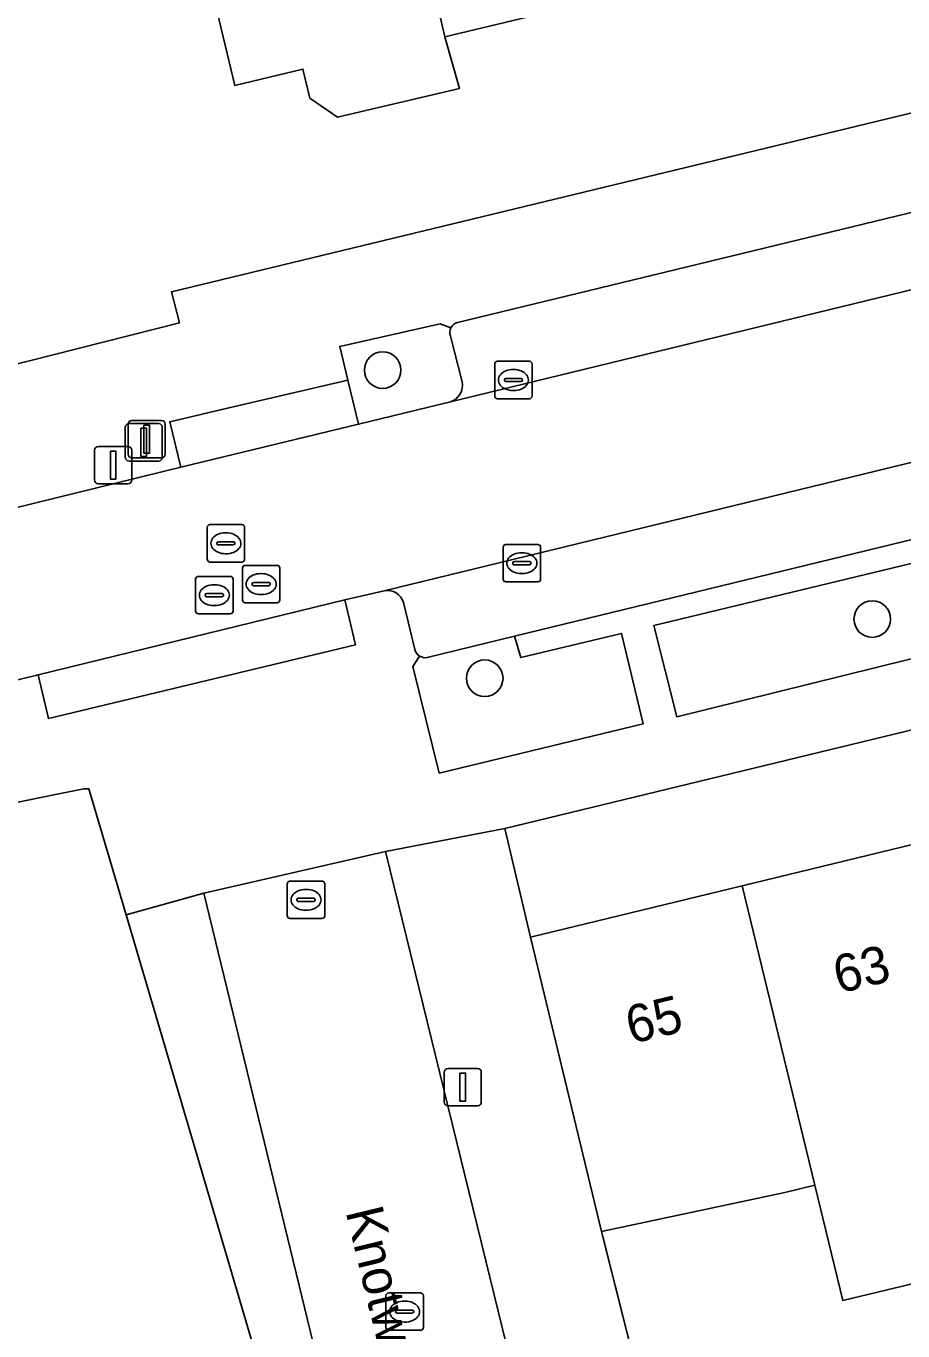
# Model space of a CAD drawing. Extents: x 159716 to 160783, y 383290 to 384031.
# Drawn here: x 160206.79 to 160230.23, y 383545.8 to 383580.67 of the extents above; entities that cross this region are included whole.
import ezdxf

# ---------------------------------------------------------------- set-up
doc = ezdxf.new("R2010")
doc.units = 0
for name, color, linetype in [('IMGEO_Boom', 7, 'Continuous'), ('IMGEO_Erf', 7, 'Continuous'), ('IMGEO_Groenvoorziening', 7, 'Continuous'), ('IMGEO_Kolk', 7, 'Continuous'), ('IMGEO_Lichtmast', 7, 'Continuous'), ('IMGEO_Muur', 7, 'Continuous'), ('IMGEO_Openbare_ruimte_label', 7, 'Continuous'), ('IMGEO_Pand', 7, 'Continuous'), ('IMGEO_Pand_nummerreeks', 7, 'Continuous'), ('IMGEO_Parkeervlak_open', 7, 'Continuous'), ('IMGEO_Rijbaan_lokaal_open', 7, 'Continuous'), ('IMGEO_Rioolput', 7, 'Continuous'), ('IMGEO_Voetpad_open', 7, 'Continuous')]:
    doc.layers.add(name, color=color, linetype=linetype)

msp = doc.modelspace()

# ---------------------------------------------------------------- linework, layer by layer
at = {"layer": 'IMGEO_Boom'}
for centre in [(160216.318, 383571.472), (160229.407, 383564.82), (160219.047, 383563.239)]:
    msp.add_circle(centre, 0.489, dxfattribs=at)
at = {"layer": 'IMGEO_Erf'}
for points in [[(160170.858, 383596.802), (160177.031, 383577.927), (160180.862, 383565.396), (160205.458, 383571.364), (160210.886, 383572.735), (160210.673, 383573.568), (160248.382, 383582.689)], [(160223.457, 383581.7), (160217.983, 383580.38), (160218.37, 383579.001), (160215.109, 383578.228), (160214.375, 383578.74), (160214.188, 383579.516), (160212.366, 383579.08), (160210.496, 383586.886)], [(160258.339, 383571.813), (160253.089, 383570.307), (160253.749, 383567.499), (160219.583, 383559.225), (160220.268, 383556.319), (160225.932, 383557.692), (160231.433, 383559.025), (160236.936, 383560.359), (160242.438, 383561.693), (160244.096, 383562.094), (160243.911, 383562.853), (160244.275, 383563.693), (160247.557, 383564.47), (160247.938, 383563.021), (160253.602, 383564.398), (160254.936, 383564.722)], [(160216.737, 383500), (160215.819, 383503.217), (160224.183, 383505.425), (160223.375, 383508.213), (160214.818, 383505.771), (160212.184, 383505.019), (160211.76, 383506.503), (160207.828, 383505.379), (160206.604, 383509.664), (160210.537, 383510.788), (160213.102, 383511.521), (160221.749, 383513.824), (160221.586, 383514.545), (160221.02, 383516.821), (160214.5, 383539.845), (160209.46, 383556.921), (160208.467, 383560.285), (160208.331, 383560.287), (160207.569, 383560.131), (160206.481, 383559.908)], [(160255.541, 383556.399), (160249.88, 383555.027), (160244.377, 383553.693), (160238.875, 383552.361), (160233.373, 383551.027), (160234.348, 383547.003), (160231.853, 383546.399), (160231.626, 383547.337), (160228.619, 383546.609), (160227.871, 383549.693), (160227.072, 383549.499), (160222.173, 383548.452), (160223.853, 383541.771), (160224.121, 383540.671), (160229.666, 383542.021), (160230.628, 383537.987), (160228.936, 383537.573), (160225.103, 383536.646), (160225.36, 383535.533), (160236.232, 383538.092), (160242.449, 383512.59), (160267.426, 383518.786)]]:
    msp.add_lwpolyline(points, dxfattribs=at)
at = {"layer": 'IMGEO_Groenvoorziening'}
for points in [[(160218.144, 383572.603), (160217.858, 383572.713), (160215.17, 383572.106), (160215.388, 383571.208), (160215.675, 383570.025), (160218.131, 383570.622)], [(160218.441, 383571.162), (160218.133, 383572.384)], [(160217.306, 383563.832), (160217.125, 383563.557), (160217.832, 383560.703), (160223.281, 383562.017), (160222.706, 383564.436), (160220.01, 383563.792), (160219.847, 383564.365)], [(160219.847, 383564.365), (160217.512, 383563.792)]]:
    msp.add_lwpolyline(points, dxfattribs=at)
msp.add_lwpolyline([(160223.565, 383564.645), (160224.187, 383562.207), (160233.976, 383564.631), (160233.368, 383567.006)], close=True, dxfattribs=at)
for centre, radius, start, end in [((160218.393, 383572.481), 0.278, 153.8827, 200.3664), ((160217.98, 383571.068), 0.471, 288.7413, 11.5407), ((160217.461, 383564.081), 0.293, 238.0454, 279.9773)]:
    msp.add_arc(centre, radius, start, end, dxfattribs=at)
at = {"layer": 'IMGEO_Kolk'}
for p, q in [((160219.313, 383570.782), (160219.313, 383571.634)), ((160219.388, 383571.708), (160220.24, 383571.708)), ((160219.801, 383571.488), (160219.826, 383571.488)), ((160220.314, 383571.634), (160220.314, 383570.782)), ((160219.572, 383571.202), (160219.572, 383571.214)), ((160220.01, 383571.165), (160219.612, 383571.165)), ((160219.615, 383571.251), (160220.013, 383571.251)), ((160220.056, 383571.214), (160220.056, 383571.202)), ((160219.824, 383570.928), (160219.799, 383570.928)), ((160220.24, 383570.708), (160219.388, 383570.708)), ((160219.539, 383565.888), (160219.539, 383566.74)), ((160219.614, 383566.814), (160220.466, 383566.814)), ((160220.027, 383566.594), (160220.052, 383566.594)), ((160220.54, 383566.74), (160220.54, 383565.888)), ((160219.798, 383566.308), (160219.798, 383566.32)), ((160220.236, 383566.271), (160219.838, 383566.271)), ((160219.841, 383566.357), (160220.239, 383566.357)), ((160220.282, 383566.32), (160220.282, 383566.308)), ((160220.05, 383566.034), (160220.025, 383566.034)), ((160220.466, 383565.814), (160219.614, 383565.814)), ((160213.769, 383556.892), (160213.769, 383557.744)), ((160213.844, 383557.818), (160214.696, 383557.818)), ((160214.257, 383557.598), (160214.282, 383557.598)), ((160214.77, 383557.744), (160214.77, 383556.892)), ((160214.028, 383557.312), (160214.028, 383557.324)), ((160214.466, 383557.275), (160214.068, 383557.275)), ((160214.071, 383557.361), (160214.469, 383557.361)), ((160214.512, 383557.324), (160214.512, 383557.312)), ((160214.696, 383556.818), (160213.844, 383556.818)), ((160214.28, 383557.038), (160214.255, 383557.038)), ((160216.405, 383545.888), (160216.405, 383546.74)), ((160216.48, 383546.814), (160217.332, 383546.814)), ((160217.406, 383546.74), (160217.406, 383545.888)), ((160216.707, 383546.357), (160217.105, 383546.357)), ((160216.893, 383546.594), (160216.918, 383546.594)), ((160216.664, 383546.308), (160216.664, 383546.32)), ((160217.102, 383546.271), (160216.704, 383546.271)), ((160216.916, 383546.034), (160216.891, 383546.034)), ((160217.148, 383546.32), (160217.148, 383546.308)), ((160217.332, 383545.814), (160216.48, 383545.814))]:
    msp.add_line(p, q, dxfattribs=at)
for points in [[(160219.313, 383570.782), (160219.313, 383571.634)], [(160219.388, 383571.708), (160220.24, 383571.708)], [(160220.314, 383571.634), (160220.314, 383570.782)], [(160220.24, 383570.708), (160219.388, 383570.708)], [(160219.539, 383565.888), (160219.539, 383566.74)], [(160219.614, 383566.814), (160220.466, 383566.814)], [(160220.54, 383566.74), (160220.54, 383565.888)], [(160220.466, 383565.814), (160219.614, 383565.814)], [(160213.769, 383556.892), (160213.769, 383557.744)], [(160213.844, 383557.818), (160214.696, 383557.818)], [(160214.77, 383557.744), (160214.77, 383556.892)], [(160214.696, 383556.818), (160213.844, 383556.818)], [(160216.405, 383545.888), (160216.405, 383546.74)], [(160216.48, 383546.814), (160217.332, 383546.814)], [(160217.406, 383546.74), (160217.406, 383545.888)], [(160217.332, 383545.814), (160216.48, 383545.814)]]:
    msp.add_lwpolyline(points, dxfattribs=at)
for centre, radius, start, end in [((160219.39, 383571.632), 0.0765, 91.552, 178.448), ((160219.39, 383571.632), 0.0765, 91.552, 178.448), ((160220.238, 383571.632), 0.0765, 1.552, 88.448), ((160220.238, 383571.632), 0.0765, 1.552, 88.448), ((160219.612, 383571.211), 0.0403, 85.8775, 175.7526), ((160219.609, 383571.201), 0.0366, 178.938, 274.7102), ((160220.013, 383571.208), 0.043, 264.8664, 352.4533), ((160220.017, 383571.213), 0.0386, 1.7309, 96.639), ((160219.39, 383570.784), 0.0765, 181.552, 268.448), ((160219.39, 383570.784), 0.0765, 181.552, 268.448), ((160220.238, 383570.784), 0.0765, 271.552, 358.448), ((160220.238, 383570.784), 0.0765, 271.552, 358.448), ((160219.616, 383566.738), 0.0765, 91.552, 178.448), ((160219.616, 383566.738), 0.0765, 91.552, 178.448), ((160220.464, 383566.738), 0.0765, 1.552, 88.448), ((160220.464, 383566.738), 0.0765, 1.552, 88.448), ((160219.838, 383566.317), 0.0403, 85.8775, 175.7526), ((160219.835, 383566.307), 0.0366, 178.938, 274.7102), ((160220.239, 383566.314), 0.043, 264.8664, 352.4533), ((160220.243, 383566.319), 0.0386, 1.7309, 96.639), ((160219.616, 383565.89), 0.0765, 181.552, 268.448), ((160219.616, 383565.89), 0.0765, 181.552, 268.448), ((160220.464, 383565.89), 0.0765, 271.552, 358.448), ((160220.464, 383565.89), 0.0765, 271.552, 358.448), ((160213.846, 383557.742), 0.0765, 91.552, 178.448), ((160213.846, 383557.742), 0.0765, 91.552, 178.448), ((160214.694, 383557.742), 0.0765, 1.552, 88.448), ((160214.694, 383557.742), 0.0765, 1.552, 88.448), ((160214.068, 383557.321), 0.0403, 85.8775, 175.7526), ((160214.065, 383557.311), 0.0366, 178.938, 274.7102), ((160214.469, 383557.318), 0.043, 264.8664, 352.4533), ((160214.473, 383557.323), 0.0386, 1.7309, 96.639), ((160213.846, 383556.894), 0.0765, 181.552, 268.448), ((160213.846, 383556.894), 0.0765, 181.552, 268.448), ((160214.694, 383556.894), 0.0765, 271.552, 358.448), ((160214.694, 383556.894), 0.0765, 271.552, 358.448), ((160216.482, 383546.738), 0.0765, 91.552, 178.448), ((160216.482, 383546.738), 0.0765, 91.552, 178.448), ((160217.33, 383546.738), 0.0765, 1.552, 88.448), ((160217.33, 383546.738), 0.0765, 1.552, 88.448), ((160216.704, 383546.317), 0.0403, 85.8775, 175.7526), ((160217.109, 383546.319), 0.0386, 1.7309, 96.639), ((160216.701, 383546.307), 0.0366, 178.938, 274.7102), ((160217.105, 383546.314), 0.043, 264.8664, 352.4533), ((160216.482, 383545.89), 0.0765, 181.552, 268.448), ((160216.482, 383545.89), 0.0765, 181.552, 268.448), ((160217.33, 383545.89), 0.0765, 271.552, 358.448), ((160217.33, 383545.89), 0.0765, 271.552, 358.448)]:
    msp.add_arc(centre, radius, start, end, dxfattribs=at)
for centre, major_axis, ratio, start_param, end_param in [((160219.8, 383571.208), (-0.387, 0.002), 0.722429, 4.712389, 7.853982), ((160219.825, 383571.208), (-0.39, 0.002), 0.717154, 1.570796, 4.712389), ((160220.026, 383566.314), (-0.387, 0.002), 0.722429, 4.712389, 7.853982), ((160220.051, 383566.314), (-0.39, 0.002), 0.717154, 1.570796, 4.712389), ((160214.256, 383557.318), (-0.387, 0.002), 0.722429, 4.712389, 7.853982), ((160214.281, 383557.318), (-0.39, 0.002), 0.717154, 1.570796, 4.712389), ((160216.892, 383546.314), (-0.387, 0.002), 0.722429, 4.712389, 7.853982), ((160216.917, 383546.314), (-0.39, 0.002), 0.717154, 1.570796, 4.712389)]:
    msp.add_ellipse(centre, major_axis=major_axis, ratio=ratio, start_param=start_param, end_param=end_param, dxfattribs=at)
at = {"layer": 'IMGEO_Lichtmast'}
for p, q in [((160209.615, 383570.129), (160210.405, 383570.129)), ((160210.405, 383570.129), (160209.615, 383570.129)), ((160209.438, 383569.142), (160209.438, 383569.942)), ((160209.438, 383569.942), (160209.438, 383569.142)), ((160209.515, 383569.229), (160209.515, 383570.029)), ((160209.515, 383570.029), (160209.515, 383569.229)), ((160209.538, 383570.042), (160210.328, 383570.042)), ((160210.328, 383570.042), (160209.538, 383570.042)), ((160210.428, 383569.942), (160210.428, 383569.142)), ((160210.428, 383569.142), (160210.428, 383569.942)), ((160210.505, 383570.029), (160210.505, 383569.229)), ((160210.505, 383569.229), (160210.505, 383570.029)), ((160208.719, 383569.434), (160209.509, 383569.434)), ((160209.509, 383569.434), (160208.719, 383569.434)), ((160208.619, 383568.534), (160208.619, 383569.334)), ((160208.619, 383569.334), (160208.619, 383568.534)), ((160210.328, 383569.042), (160209.538, 383569.042)), ((160209.538, 383569.042), (160210.328, 383569.042)), ((160209.609, 383569.334), (160209.609, 383568.534)), ((160209.609, 383568.534), (160209.609, 383569.334)), ((160210.405, 383569.129), (160209.615, 383569.129)), ((160209.615, 383569.129), (160210.405, 383569.129)), ((160209.509, 383568.434), (160208.719, 383568.434)), ((160208.719, 383568.434), (160209.509, 383568.434)), ((160217.966, 383551.912), (160217.966, 383552.712)), ((160217.966, 383552.712), (160217.966, 383551.912)), ((160218.066, 383552.812), (160218.856, 383552.812)), ((160218.856, 383552.812), (160218.066, 383552.812)), ((160218.956, 383552.712), (160218.956, 383551.912)), ((160218.956, 383551.912), (160218.956, 383552.712)), ((160218.856, 383551.812), (160218.066, 383551.812)), ((160218.066, 383551.812), (160218.856, 383551.812))]:
    msp.add_line(p, q, dxfattribs=at)
for points in [[(160209.858, 383569.917), (160210.008, 383569.917), (160210.008, 383569.167), (160209.858, 383569.167), (160209.858, 383569.917)], [(160209.935, 383570.004), (160210.085, 383570.004), (160210.085, 383569.254), (160209.935, 383569.254), (160209.935, 383570.004)], [(160209.039, 383569.309), (160209.189, 383569.309), (160209.189, 383568.559), (160209.039, 383568.559), (160209.039, 383569.309)], [(160218.386, 383552.687), (160218.536, 383552.687), (160218.536, 383551.937), (160218.386, 383551.937), (160218.386, 383552.687)]]:
    msp.add_lwpolyline(points, dxfattribs=at)
for centre, start, end in [((160209.615, 383570.029), 90, 180), ((160209.615, 383570.029), 90, 180), ((160210.405, 383570.029), 0, 90), ((160210.405, 383570.029), 360, 90), ((160209.538, 383569.942), 90, 180), ((160209.538, 383569.942), 90, 180), ((160210.328, 383569.942), 0, 90), ((160210.328, 383569.942), 360, 90), ((160208.719, 383569.334), 90, 180), ((160208.719, 383569.334), 90, 180), ((160209.509, 383569.334), 0, 90), ((160209.509, 383569.334), 360, 90), ((160209.538, 383569.142), 180, 270), ((160209.538, 383569.142), 180, 270), ((160209.615, 383569.229), 180, 270), ((160209.615, 383569.229), 180, 270), ((160210.328, 383569.142), 270, 0), ((160210.328, 383569.142), 270, 0), ((160210.405, 383569.229), 270, 0), ((160210.405, 383569.229), 270, 0), ((160208.719, 383568.534), 180, 270), ((160208.719, 383568.534), 180, 270), ((160209.509, 383568.534), 270, 0), ((160209.509, 383568.534), 270, 0), ((160218.066, 383552.712), 90, 180), ((160218.066, 383552.712), 90, 180), ((160218.856, 383552.712), 0, 90), ((160218.856, 383552.712), 360, 90), ((160218.066, 383551.912), 180, 270), ((160218.066, 383551.912), 180, 270), ((160218.856, 383551.912), 270, 0), ((160218.856, 383551.912), 270, 0)]:
    msp.add_arc(centre, 0.1, start, end, dxfattribs=at)
at = {"layer": 'IMGEO_Muur'}
msp.add_lwpolyline([(160222.206, 383548.32), (160223.853, 383541.771)], dxfattribs=at)
at = {"layer": 'IMGEO_Pand'}
for points in [[(160216.146, 383588.248), (160217.983, 383580.38), (160223.457, 383581.7), (160221.561, 383589.554)], [(160216.146, 383588.248), (160210.496, 383586.886), (160212.366, 383579.08), (160214.188, 383579.516), (160214.375, 383578.74), (160215.109, 383578.228), (160218.37, 383579.001), (160217.983, 383580.38)], [(160231.433, 383559.025), (160225.932, 383557.692), (160227.871, 383549.693), (160228.619, 383546.609), (160231.626, 383547.337), (160231.853, 383546.399), (160234.348, 383547.003), (160233.373, 383551.027)], [(160225.932, 383557.692), (160220.268, 383556.319), (160222.173, 383548.452), (160227.072, 383549.499), (160227.871, 383549.693)]]:
    msp.add_lwpolyline(points, close=True, dxfattribs=at)
at = {"layer": 'IMGEO_Parkeervlak_open'}
for points in [[(160245.305, 383579.284), (160218.32, 383572.745)], [(160218.131, 383570.622), (160230.557, 383573.643), (160233.866, 383574.446), (160246.469, 383577.505)], [(160249.963, 383573.752), (160234.862, 383570.078), (160231.611, 383569.287), (160216.362, 383565.576)], [(160218.133, 383572.384), (160218.441, 383571.162)], [(160217.512, 383563.792), (160219.847, 383564.365), (160249.752, 383571.635)], [(160216.875, 383565.262), (160217.178, 383564.01)]]:
    msp.add_lwpolyline(points, dxfattribs=at)
for centre, radius, start, end in [((160218.393, 383572.481), 0.278, 153.8827, 200.3664), ((160218.39, 383572.478), 0.276, 104.7302, 153.0642), ((160217.98, 383571.068), 0.471, 288.7413, 11.5407), ((160216.447, 383565.139), 0.445, 15.9884, 101.0712), ((160217.461, 383564.079), 0.292, 193.6354, 237.8045), ((160217.461, 383564.081), 0.293, 238.0454, 279.9773)]:
    msp.add_arc(centre, radius, start, end, dxfattribs=at)
at = {"layer": 'IMGEO_Rijbaan_lokaal_open'}
for points in [[(160248.382, 383582.689), (160210.673, 383573.568), (160210.886, 383572.735), (160205.458, 383571.364), (160180.862, 383565.396), (160176.038, 383563.423)], [(160218.32, 383572.745), (160245.305, 383579.284)], [(160205.902, 383563.034), (160207.107, 383563.332), (160215.31, 383565.33), (160216.362, 383565.576), (160231.611, 383569.287), (160230.557, 383573.643), (160218.131, 383570.622), (160215.675, 383570.025), (160210.926, 383568.88), (160204.681, 383567.343), (160201.624, 383566.584), (160185.732, 383562.649), (160184.208, 383562.271), (160181.857, 383561.686)], [(160181.857, 383561.686), (160184.208, 383562.271), (160183.632, 383564.707), (160201.073, 383568.946), (160201.624, 383566.584), (160204.681, 383567.343), (160210.926, 383568.88), (160210.627, 383570.094), (160212.021, 383570.42), (160215.388, 383571.208), (160215.17, 383572.106), (160217.858, 383572.713), (160218.144, 383572.603)], [(160221.303, 383538.588), (160216.391, 383558.613), (160211.542, 383557.498), (160221.949, 383514.678), (160221.586, 383514.545), (160221.749, 383513.824), (160223.375, 383508.213), (160224.183, 383505.425), (160225.318, 383501.545), (160226.581, 383501.916), (160229.691, 383502.716)]]:
    msp.add_lwpolyline(points, dxfattribs=at)
msp.add_arc((160218.39, 383572.478), 0.276, 104.7302, 153.0642, dxfattribs=at)
at = {"layer": 'IMGEO_Rioolput'}
for p, q in [((160211.627, 383566.419), (160211.627, 383567.271)), ((160211.702, 383567.345), (160212.554, 383567.345)), ((160212.628, 383567.271), (160212.628, 383566.419)), ((160212.115, 383567.125), (160212.14, 383567.125)), ((160211.886, 383566.839), (160211.886, 383566.851)), ((160212.324, 383566.802), (160211.926, 383566.802)), ((160211.929, 383566.888), (160212.327, 383566.888)), ((160212.138, 383566.565), (160212.113, 383566.565)), ((160212.37, 383566.851), (160212.37, 383566.839)), ((160212.554, 383566.345), (160211.702, 383566.345)), ((160212.645, 383566.255), (160213.497, 383566.255)), ((160211.318, 383565.033), (160211.318, 383565.885)), ((160211.393, 383565.959), (160212.245, 383565.959)), ((160212.319, 383565.885), (160212.319, 383565.033)), ((160212.57, 383565.329), (160212.57, 383566.181)), ((160213.058, 383566.035), (160213.083, 383566.035)), ((160213.571, 383566.181), (160213.571, 383565.329)), ((160211.806, 383565.739), (160211.831, 383565.739)), ((160212.829, 383565.749), (160212.829, 383565.761)), ((160213.267, 383565.712), (160212.869, 383565.712)), ((160212.872, 383565.798), (160213.27, 383565.798)), ((160213.313, 383565.761), (160213.313, 383565.749)), ((160211.577, 383565.453), (160211.577, 383565.465)), ((160212.015, 383565.416), (160211.617, 383565.416)), ((160211.62, 383565.502), (160212.018, 383565.502)), ((160211.829, 383565.179), (160211.804, 383565.179)), ((160212.061, 383565.465), (160212.061, 383565.453)), ((160213.497, 383565.255), (160212.645, 383565.255)), ((160213.081, 383565.475), (160213.056, 383565.475)), ((160212.245, 383564.959), (160211.393, 383564.959))]:
    msp.add_line(p, q, dxfattribs=at)
for points in [[(160211.627, 383566.419), (160211.627, 383567.271)], [(160211.702, 383567.345), (160212.554, 383567.345)], [(160212.628, 383567.271), (160212.628, 383566.419)], [(160212.554, 383566.345), (160211.702, 383566.345)], [(160212.645, 383566.255), (160213.497, 383566.255)], [(160211.318, 383565.033), (160211.318, 383565.885)], [(160211.393, 383565.959), (160212.245, 383565.959)], [(160212.319, 383565.885), (160212.319, 383565.033)], [(160212.57, 383565.329), (160212.57, 383566.181)], [(160213.571, 383566.181), (160213.571, 383565.329)], [(160213.497, 383565.255), (160212.645, 383565.255)], [(160212.245, 383564.959), (160211.393, 383564.959)]]:
    msp.add_lwpolyline(points, dxfattribs=at)
for centre, radius, start, end in [((160211.704, 383567.269), 0.0765, 91.552, 178.448), ((160211.704, 383567.269), 0.0765, 91.552, 178.448), ((160212.552, 383567.269), 0.0765, 1.552, 88.448), ((160212.552, 383567.269), 0.0765, 1.552, 88.448), ((160211.926, 383566.848), 0.0403, 85.8775, 175.7526), ((160211.923, 383566.838), 0.0366, 178.938, 274.7102), ((160212.327, 383566.845), 0.043, 264.8664, 352.4533), ((160212.331, 383566.85), 0.0386, 1.7309, 96.639), ((160211.704, 383566.421), 0.0765, 181.552, 268.448), ((160211.704, 383566.421), 0.0765, 181.552, 268.448), ((160212.552, 383566.421), 0.0765, 271.552, 358.448), ((160212.552, 383566.421), 0.0765, 271.552, 358.448), ((160212.647, 383566.179), 0.0765, 91.552, 178.448), ((160212.647, 383566.179), 0.0765, 91.552, 178.448), ((160213.495, 383566.179), 0.0765, 1.552, 88.448), ((160213.495, 383566.179), 0.0765, 1.552, 88.448), ((160211.395, 383565.883), 0.0765, 91.552, 178.448), ((160211.395, 383565.883), 0.0765, 91.552, 178.448), ((160212.243, 383565.883), 0.0765, 1.552, 88.448), ((160212.243, 383565.883), 0.0765, 1.552, 88.448), ((160212.869, 383565.758), 0.0403, 85.8775, 175.7526), ((160212.866, 383565.748), 0.0366, 178.938, 274.7102), ((160213.27, 383565.755), 0.043, 264.8664, 352.4533), ((160213.274, 383565.76), 0.0386, 1.7309, 96.639), ((160211.617, 383565.462), 0.0403, 85.8775, 175.7526), ((160211.614, 383565.452), 0.0366, 178.938, 274.7102), ((160212.018, 383565.459), 0.043, 264.8664, 352.4533), ((160212.022, 383565.464), 0.0386, 1.7309, 96.639), ((160212.647, 383565.331), 0.0765, 181.552, 268.448), ((160212.647, 383565.331), 0.0765, 181.552, 268.448), ((160213.495, 383565.331), 0.0765, 271.552, 358.448), ((160213.495, 383565.331), 0.0765, 271.552, 358.448), ((160211.395, 383565.035), 0.0765, 181.552, 268.448), ((160211.395, 383565.035), 0.0765, 181.552, 268.448), ((160212.243, 383565.035), 0.0765, 271.552, 358.448), ((160212.243, 383565.035), 0.0765, 271.552, 358.448)]:
    msp.add_arc(centre, radius, start, end, dxfattribs=at)
for centre, major_axis, ratio, start_param, end_param in [((160212.114, 383566.845), (-0.387, 0.002), 0.722429, 4.712389, 7.853982), ((160212.139, 383566.845), (-0.39, 0.002), 0.717154, 1.570796, 4.712389), ((160213.057, 383565.755), (-0.387, 0.002), 0.722429, 4.712389, 7.853982), ((160213.082, 383565.755), (-0.39, 0.002), 0.717154, 1.570796, 4.712389), ((160211.805, 383565.459), (-0.387, 0.002), 0.722429, 4.712389, 7.853982), ((160211.83, 383565.459), (-0.39, 0.002), 0.717154, 1.570796, 4.712389)]:
    msp.add_ellipse(centre, major_axis=major_axis, ratio=ratio, start_param=start_param, end_param=end_param, dxfattribs=at)
at = {"layer": 'IMGEO_Voetpad_open'}
for points in [[(160206.481, 383559.908), (160207.569, 383560.131), (160208.331, 383560.287), (160208.467, 383560.285), (160209.46, 383556.921), (160211.542, 383557.498), (160216.391, 383558.613), (160219.583, 383559.225), (160253.749, 383567.499), (160253.089, 383570.307), (160258.339, 383571.813), (160262.793, 383573.1), (160267.131, 383574.352), (160271.583, 383575.638), (160274.036, 383576.37), (160275.937, 383576.879), (160275.692, 383577.25)], [(160249.752, 383571.635), (160219.847, 383564.365), (160220.01, 383563.792), (160222.706, 383564.436), (160223.281, 383562.017), (160217.832, 383560.703), (160217.125, 383563.557), (160217.306, 383563.832)], [(160216.362, 383565.576), (160215.31, 383565.33), (160215.594, 383564.134), (160207.385, 383562.159), (160207.107, 383563.332), (160205.902, 383563.034), (160191.368, 383559.522), (160183.659, 383557.645), (160185.988, 383554.056), (160191.298, 383555.589), (160199.006, 383557.778), (160202.083, 383558.655), (160206.481, 383559.908)], [(160217.178, 383564.01), (160216.875, 383565.262)], [(160220.268, 383556.319), (160219.583, 383559.225), (160216.391, 383558.613), (160221.303, 383538.588), (160223.528, 383529.146), (160226.678, 383529.92), (160226.119, 383532.124)], [(160228.045, 383510.608), (160228.052, 383510.546), (160228.43, 383509.037), (160240.416, 383511.937), (160242.729, 383502.512), (160244.809, 383503.084), (160243.522, 383508.24), (160242.449, 383512.59), (160236.232, 383538.092), (160225.36, 383535.533), (160225.103, 383536.646), (160224.443, 383539.378), (160224.121, 383540.671), (160223.853, 383541.771), (160222.173, 383548.452), (160220.268, 383556.319)]]:
    msp.add_lwpolyline(points, dxfattribs=at)
for points in [[(160215.675, 383570.025), (160215.388, 383571.208), (160212.021, 383570.42), (160210.627, 383570.094), (160210.926, 383568.88)], [(160223.565, 383564.645), (160233.368, 383567.006), (160233.976, 383564.631), (160224.187, 383562.207)], [(160215.31, 383565.33), (160207.107, 383563.332), (160207.385, 383562.159), (160215.594, 383564.134)], [(160211.542, 383557.498), (160209.46, 383556.921), (160214.5, 383539.845), (160221.02, 383516.821), (160221.586, 383514.545), (160221.949, 383514.678)]]:
    msp.add_lwpolyline(points, close=True, dxfattribs=at)
for centre, radius, start, end in [((160216.447, 383565.139), 0.445, 15.9884, 101.0712), ((160217.461, 383564.079), 0.292, 193.6354, 237.8045)]:
    msp.add_arc(centre, radius, start, end, dxfattribs=at)

# ---------------------------------------------------------------- texts
at = {"layer": 'IMGEO_Openbare_ruimte_label'}
msp.add_text('Knotwilghof', height=1, rotation=283.6472, dxfattribs=at).set_placement((160215.323, 383548.989))
at = {"layer": 'IMGEO_Pand_nummerreeks'}
for s, p in [('63', (160228.509, 383554.81)), ('65', (160222.961, 383553.463))]:
    msp.add_text(s, height=1, rotation=13.6536, dxfattribs=at).set_placement(p)

doc.saveas('drawing.dxf')
